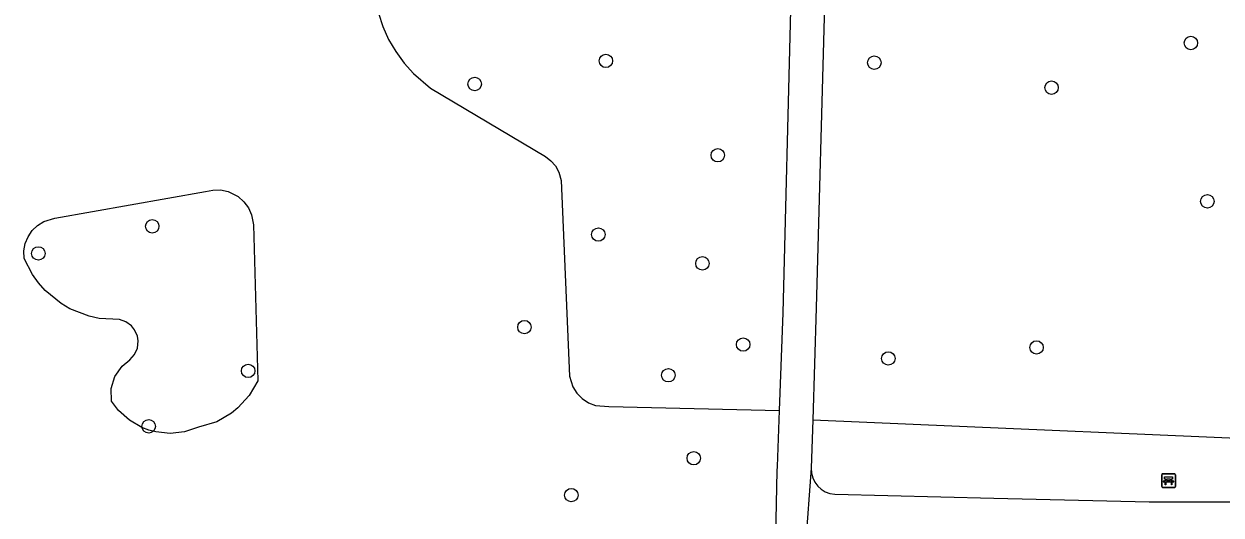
# Model space of a CAD drawing. Extents: x 160732 to 162105, y 387428 to 388479.
# Drawn here: x 160898.3 to 160985.3, y 388246.5 to 388282.2 of the extents above; entities that cross this region are included whole.
import ezdxf

# ---------------------------------------------------------------- set-up
doc = ezdxf.new("R2010")
doc.units = 0
for name, color, linetype in [('IMGEO_Bank', 7, 'Continuous'), ('IMGEO_Boom', 7, 'Continuous'), ('IMGEO_Groenvoorziening', 7, 'Continuous'), ('IMGEO_Loofbos', 7, 'Continuous'), ('IMGEO_Voetpad_gesloten', 7, 'Continuous')]:
    doc.layers.add(name, color=color, linetype=linetype)

msp = doc.modelspace()

# ---------------------------------------------------------------- linework, layer by layer
at = {"layer": 'IMGEO_Bank'}
for p, q in [((160980.989, 388248.544), (160980.989, 388249.385)), ((160980.989, 388249.385), (160980.989, 388248.544)), ((160981.064, 388249.469), (160981.905, 388249.469)), ((160981.905, 388249.469), (160981.064, 388249.469)), ((160981.298, 388248.975), (160981.298, 388249.081)), ((160981.342, 388249.081), (160981.342, 388248.975)), ((160981.63, 388249.087), (160981.348, 388249.087)), ((160981.348, 388248.969), (160981.63, 388248.969)), ((160981.636, 388248.975), (160981.636, 388249.081)), ((160981.68, 388249.081), (160981.68, 388248.975)), ((160981.989, 388249.394), (160981.989, 388248.553)), ((160981.989, 388248.553), (160981.989, 388249.394)), ((160981.914, 388248.469), (160981.073, 388248.469)), ((160981.073, 388248.469), (160981.914, 388248.469)), ((160981.686, 388248.867), (160981.293, 388248.867))]:
    msp.add_line(p, q, dxfattribs=at)
for points in [[(160981.236, 388248.867), (160981.094, 388248.867), (160981.206, 388248.969), (160981.292, 388248.969)], [(160981.292, 388249.087), (160981.206, 388249.087), (160981.206, 388249.248), (160981.769, 388249.248), (160981.769, 388249.087), (160981.686, 388249.087)], [(160981.686, 388248.969), (160981.769, 388248.969), (160981.881, 388248.867), (160981.742, 388248.867)], [(160981.286, 388248.86), (160981.286, 388248.653), (160981.243, 388248.653), (160981.243, 388248.86)], [(160981.736, 388248.86), (160981.736, 388248.653), (160981.692, 388248.653), (160981.692, 388248.86)]]:
    msp.add_lwpolyline(points, dxfattribs=at)
for centre, radius, start, end in [((160981.067, 388249.391), 0.0779, 92.4484, 184.28452), ((160981.067, 388249.391), 0.0779, 92.4484, 184.28452), ((160981.291, 388249.08), 0.00671, 2.89567, 87.10433), ((160981.291, 388248.976), 0.00671, 272.89567, 357.10433), ((160981.348, 388249.08), 0.00671, 92.89567, 177.10433), ((160981.348, 388248.976), 0.00671, 182.89567, 267.10433), ((160981.63, 388249.08), 0.00671, 2.89567, 87.10433), ((160981.63, 388248.976), 0.00671, 272.89567, 357.10433), ((160981.687, 388249.08), 0.00671, 92.89567, 177.10433), ((160981.687, 388248.976), 0.00671, 182.89567, 267.10433), ((160981.911, 388249.391), 0.0779, 2.4484, 94.28452), ((160981.911, 388249.391), 0.0779, 2.4484, 94.28452), ((160981.067, 388248.547), 0.0779, 182.4484, 274.28452), ((160981.067, 388248.547), 0.0779, 182.4484, 274.28452), ((160981.236, 388248.86), 0.00671, 2.89567, 87.10433), ((160981.293, 388248.86), 0.00671, 92.89567, 177.10433), ((160981.685, 388248.86), 0.00671, 2.89567, 87.10433), ((160981.742, 388248.86), 0.00671, 92.89567, 177.10433), ((160981.911, 388248.547), 0.0779, 272.4484, 4.28452), ((160981.911, 388248.547), 0.0779, 272.4484, 4.28452)]:
    msp.add_arc(centre, radius, start, end, dxfattribs=at)
at = {"layer": 'IMGEO_Boom'}
for centre in [(160983.111, 388280.814), (160940.582, 388279.512), (160960.098, 388279.38), (160931.042, 388277.827), (160972.981, 388277.564), (160948.716, 388272.643), (160984.309, 388269.289), (160907.602, 388267.475), (160940.033, 388266.873), (160899.321, 388265.504), (160947.598, 388264.777), (160934.657, 388260.141), (160950.56, 388258.873), (160971.892, 388258.661), (160961.116, 388257.859), (160914.573, 388256.956), (160945.123, 388256.637), (160907.342, 388252.92), (160946.968, 388250.601), (160938.068, 388247.915)]:
    msp.add_circle(centre, 0.489, dxfattribs=at)
at = {"layer": 'IMGEO_Groenvoorziening'}
msp.add_lwpolyline([(160909.957, 388252.52), (160908.908, 388252.408), (160907.858, 388252.515), (160907.347, 388252.651), (160906.853, 388252.839), (160905.938, 388253.365), (160905.152, 388254.069), (160904.627, 388254.761), (160904.614, 388255.679), (160904.886, 388256.555), (160905.415, 388257.305), (160905.971, 388257.752), (160906.319, 388258.139), (160906.531, 388258.615), (160906.585, 388259.133), (160906.53, 388259.477), (160906.318, 388259.952), (160906.098, 388260.222), (160905.677, 388260.528), (160905.221, 388260.682), (160903.733, 388260.772), (160903.004, 388260.934), (160901.617, 388261.479), (160900.974, 388261.858), (160899.823, 388262.805), (160899.328, 388263.364), (160898.895, 388263.972), (160898.292, 388265.143), (160898.273, 388265.683), (160898.367, 388266.214), (160898.57, 388266.715), (160898.872, 388267.162), (160899.26, 388267.537), (160899.718, 388267.823), (160900.513, 388268.062), (160911.474, 388269.996), (160912.015, 388270.114), (160912.569, 388270.117), (160913.111, 388270.004), (160913.851, 388269.632), (160914.265, 388269.264), (160914.592, 388268.817), (160914.82, 388268.313), (160914.952, 388267.588), (160915.273, 388256.236), (160914.657, 388255.172), (160913.832, 388254.259), (160913.353, 388253.872), (160912.287, 388253.258), (160910.96, 388252.849), (160909.957, 388252.52)], dxfattribs=at)
at = {"layer": 'IMGEO_Loofbos'}
for points in [[(160924.055, 388282.994), (160924.371, 388282.015), (160924.788, 388281.074), (160925.301, 388280.182), (160925.905, 388279.349), (160926.592, 388278.583), (160927.829, 388277.532), (160936.182, 388272.556), (160936.588, 388272.249), (160936.921, 388271.863), (160937.166, 388271.417), (160937.334, 388270.81), (160937.935, 388256.576), (160938.18, 388255.794), (160938.473, 388255.332), (160938.855, 388254.941), (160939.311, 388254.638), (160939.82, 388254.437), (160940.803, 388254.355), (160953.2, 388254.071)], [(160955.621, 388253.402), (160994.905, 388251.701), (161016.078, 388249.584), (161016.076, 388247.584)]]:
    msp.add_lwpolyline(points, dxfattribs=at)
at = {"layer": 'IMGEO_Voetpad_gesloten'}
for points in [[(160953.2, 388254.071), (160953.466, 388261.176), (160954.036, 388283.206)], [(160956.473, 388283.577), (160955.868, 388261.548), (160955.621, 388253.402)], [(160952.373, 388217.534), (160953.036, 388249.694), (160953.047, 388250), (160953.2, 388254.071)], [(160955.621, 388253.402), (160955.505, 388249.867)], [(160955.505, 388249.867), (160955.1, 388244.292), (160955.103, 388244.24)], [(160957.216, 388247.974), (160968.781, 388247.688), (160980.091, 388247.423), (160993.047, 388247.432), (160995.448, 388247.448), (161016.076, 388247.584)]]:
    msp.add_lwpolyline(points, dxfattribs=at)
msp.add_arc((160957.345, 388249.81), 1.841, 178.2307, 265.9874, dxfattribs=at)

doc.saveas('drawing.dxf')
